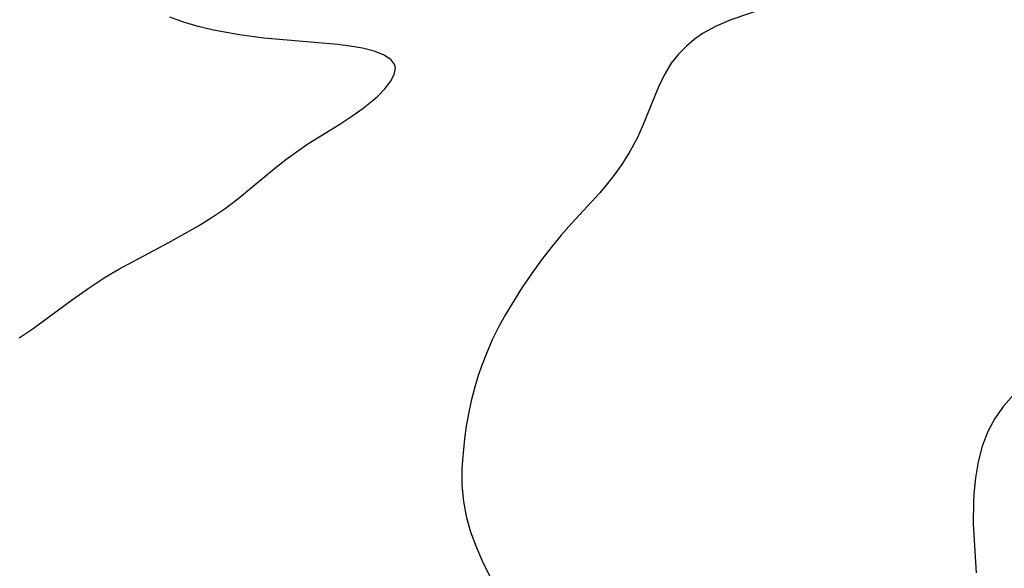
# Model space of a CAD drawing. Header units: metres. Extents: x 1073367 to 1082519, y 1569854 to 1574957.
# Tile 822 of 1056: x 1081783 to 1081893, y 1571786 to 1571847. Entities that reach past the tile are written whole.
import ezdxf

# ---------------------------------------------------------------- set-up
doc = ezdxf.new("R2010")
doc.units = ezdxf.units.M
doc.layers.add('CGG_CurvaNivelLidar_v1', color=253, linetype='Continuous', lineweight=30)

msp = doc.modelspace()

# ---------------------------------------------------------------- linework, layer by layer
at = {"layer": 'CGG_CurvaNivelLidar_v1'}
for p, q in [((1081866.1782, 1571848.6114, 76.5), (1081862.5844, 1571847.3599, 76.5)), ((1081801.4995, 1571847.1069, 76.5), (1081799.9748, 1571847.6854, 76.5)), ((1081803.1601, 1571846.6129, 76.5), (1081801.4995, 1571847.1069, 76.5)), ((1081862.5844, 1571847.3599, 76.5), (1081860.9398, 1571846.6752, 76.5)), ((1081804.8652, 1571846.2168, 76.5), (1081803.1601, 1571846.6129, 76.5)), ((1081807.7703, 1571845.6919, 76.5), (1081804.8652, 1571846.2168, 76.5)), ((1081810.4895, 1571845.3353, 76.5), (1081807.7703, 1571845.6919, 76.5)), ((1081859.4095, 1571845.8454, 76.5), (1081858.4857, 1571845.19, 76.5)), ((1081860.9398, 1571846.6752, 76.5), (1081859.4095, 1571845.8454, 76.5)), ((1081818.7359, 1571844.6107, 76.5), (1081810.4895, 1571845.3353, 76.5)), ((1081820.0757, 1571844.4506, 76.5), (1081818.7359, 1571844.6107, 76.5)), ((1081858.4857, 1571845.19, 76.5), (1081857.6278, 1571844.4556, 76.5)), ((1081821.4971, 1571844.2043, 76.5), (1081820.0757, 1571844.4506, 76.5)), ((1081822.7689, 1571843.881, 76.5), (1081821.4971, 1571844.2043, 76.5)), ((1081823.8392, 1571843.4734, 76.5), (1081822.7689, 1571843.881, 76.5)), ((1081824.6408, 1571842.9689, 76.5), (1081823.8392, 1571843.4734, 76.5)), ((1081856.7319, 1571843.5396, 76.5), (1081855.9366, 1571842.5332, 76.5)), ((1081857.6278, 1571844.4556, 76.5), (1081856.7319, 1571843.5396, 76.5)), ((1081825.0884, 1571842.3489, 76.5), (1081824.6408, 1571842.9689, 76.5)), ((1081825.1509, 1571842.0089, 76.5), (1081825.0884, 1571842.3489, 76.5)), ((1081855.9366, 1571842.5332, 76.5), (1081855.2356, 1571841.3954, 76.5)), ((1081824.6194, 1571840.5025, 76.5), (1081825.022, 1571841.2885, 76.5)), ((1081825.022, 1571841.2885, 76.5), (1081825.1509, 1571842.0089, 76.5)), ((1081855.2356, 1571841.3954, 76.5), (1081854.6293, 1571840.1778, 76.5)), ((1081823.9937, 1571839.6795, 76.5), (1081824.6194, 1571840.5025, 76.5)), ((1081854.6293, 1571840.1778, 76.5), (1081854.0824, 1571838.9046, 76.5)), ((1081823.1829, 1571838.8463, 76.5), (1081823.9937, 1571839.6795, 76.5)), ((1081821.5491, 1571837.51, 76.5), (1081822.69, 1571838.4097, 76.5)), ((1081822.69, 1571838.4097, 76.5), (1081823.1829, 1571838.8463, 76.5)), ((1081854.0824, 1571838.9046, 76.5), (1081852.7206, 1571835.5012, 76.5)), ((1081820.2901, 1571836.6231, 76.5), (1081821.5491, 1571837.51, 76.5)), ((1081815.3946, 1571833.5321, 76.5), (1081818.9482, 1571835.7489, 76.5)), ((1081818.9482, 1571835.7489, 76.5), (1081820.2901, 1571836.6231, 76.5)), ((1081852.7206, 1571835.5012, 76.5), (1081852.116, 1571834.1652, 76.5)), ((1081814.2309, 1571832.7467, 76.5), (1081815.3946, 1571833.5321, 76.5)), ((1081852.116, 1571834.1652, 76.5), (1081851.3254, 1571832.6808, 76.5)), ((1081812.9421, 1571831.7947, 76.5), (1081814.2309, 1571832.7467, 76.5)), ((1081851.3254, 1571832.6808, 76.5), (1081850.4245, 1571831.248, 76.5)), ((1081811.6796, 1571830.7982, 76.5), (1081812.9421, 1571831.7947, 76.5)), ((1081807.5825, 1571827.436, 76.5), (1081811.6796, 1571830.7982, 76.5)), ((1081850.4245, 1571831.248, 76.5), (1081849.6477, 1571830.1697, 76.5)), ((1081848.8172, 1571829.1227, 76.5), (1081847.944, 1571828.1018, 76.5)), ((1081849.6477, 1571830.1697, 76.5), (1081848.8172, 1571829.1227, 76.5)), ((1081847.944, 1571828.1018, 76.5), (1081844.8014, 1571824.6587, 76.5)), ((1081806.1761, 1571826.3553, 76.5), (1081807.5825, 1571827.436, 76.5)), ((1081804.7107, 1571825.3575, 76.5), (1081806.1761, 1571826.3553, 76.5)), ((1081803.1968, 1571824.4264, 76.5), (1081804.7107, 1571825.3575, 76.5)), ((1081801.6537, 1571823.5357, 76.5), (1081803.1968, 1571824.4264, 76.5)), ((1081844.8014, 1571824.6587, 76.5), (1081843.6574, 1571823.3579, 76.5)), ((1081799.7926, 1571822.5026, 76.5), (1081801.6537, 1571823.5357, 76.5)), ((1081843.6574, 1571823.3579, 76.5), (1081842.5234, 1571822.0048, 76.5)), ((1081794.2949, 1571819.5885, 76.5), (1081799.7926, 1571822.5026, 76.5)), ((1081842.5234, 1571822.0048, 76.5), (1081841.4348, 1571820.6154, 76.5)), ((1081841.4348, 1571820.6154, 76.5), (1081840.3251, 1571819.0712, 76.5)), ((1081792.7932, 1571818.7017, 76.5), (1081794.2949, 1571819.5885, 76.5)), ((1081790.9867, 1571817.5089, 76.5), (1081792.7932, 1571818.7017, 76.5)), ((1081840.3251, 1571819.0712, 76.5), (1081839.2703, 1571817.4905, 76.5)), ((1081789.1227, 1571816.1799, 76.5), (1081790.9867, 1571817.5089, 76.5)), ((1081839.2703, 1571817.4905, 76.5), (1081837.4415, 1571814.5363, 76.5)), ((1081784.729, 1571812.9578, 76.5), (1081789.1227, 1571816.1799, 76.5)), ((1081837.4415, 1571814.5363, 76.5), (1081836.6998, 1571813.1949, 76.5)), ((1081783.1913, 1571811.9312, 76.5), (1081784.729, 1571812.9578, 76.5)), ((1081836.6998, 1571813.1949, 76.5), (1081835.9658, 1571811.6966, 76.5)), ((1081835.9658, 1571811.6966, 76.5), (1081835.3011, 1571810.1652, 76.5)), ((1081835.3011, 1571810.1652, 76.5), (1081834.8296, 1571808.9595, 76.5)), ((1081834.8296, 1571808.9595, 76.5), (1081834.4021, 1571807.7377, 76.5)), ((1081834.4021, 1571807.7377, 76.5), (1081833.9764, 1571806.327, 76.5)), ((1081833.9764, 1571806.327, 76.5), (1081833.6116, 1571804.8991, 76.5)), ((1081894.1439, 1571805.5895, 77), (1081893.0007, 1571804.3207, 77)), ((1081833.6116, 1571804.8991, 76.5), (1081833.3033, 1571803.4586, 76.5)), ((1081893.0007, 1571804.3207, 77), (1081892.0168, 1571802.9466, 77)), ((1081833.3033, 1571803.4586, 76.5), (1081833.0584, 1571802.0674, 76.5)), ((1081892.0168, 1571802.9466, 77), (1081891.2453, 1571801.4951, 77)), ((1081833.0584, 1571802.0674, 76.5), (1081832.8604, 1571800.6722, 76.5)), ((1081832.8604, 1571800.6722, 76.5), (1081832.6295, 1571798.299, 76.5)), ((1081891.2453, 1571801.4951, 77), (1081890.6217, 1571799.8415, 77)), ((1081890.6217, 1571799.8415, 77), (1081890.1697, 1571798.1084, 77)), ((1081832.6295, 1571798.299, 76.5), (1081832.5798, 1571797.3235, 76.5)), ((1081832.5798, 1571797.3235, 76.5), (1081832.584, 1571795.4965, 76.5)), ((1081890.1697, 1571798.1084, 77), (1081889.8592, 1571796.3196, 77)), ((1081889.8592, 1571796.3196, 77), (1081889.6725, 1571794.4931, 77)), ((1081832.584, 1571795.4965, 76.5), (1081832.743, 1571793.687, 76.5)), ((1081889.6725, 1571794.4931, 77), (1081889.6278, 1571793.6802, 77)), ((1081832.743, 1571793.687, 76.5), (1081833.0534, 1571792.0318, 76.5)), ((1081889.6278, 1571793.6802, 77), (1081889.6256, 1571791.1846, 77)), ((1081833.0534, 1571792.0318, 76.5), (1081833.5042, 1571790.4013, 76.5)), ((1081889.6256, 1571791.1846, 77), (1081889.9292, 1571785.7083, 77)), ((1081833.5042, 1571790.4013, 76.5), (1081834.0762, 1571788.7982, 76.5)), ((1081834.0762, 1571788.7982, 76.5), (1081834.9444, 1571786.817, 76.5)), ((1081834.9444, 1571786.817, 76.5), (1081835.7587, 1571785.192, 76.5))]:
    msp.add_line(p, q, dxfattribs=at)

doc.saveas('drawing.dxf')
